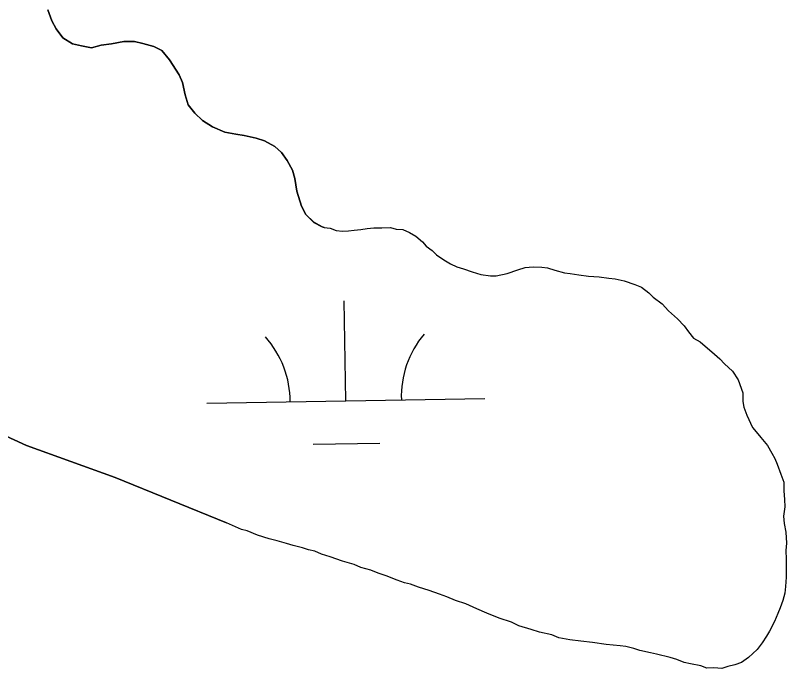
# Model space of a CAD drawing. Extents: x 3887375 to 3925618, y 296674 to 322633.
# Drawn here: x 3918480 to 3918757.5, y 313192.5 to 313427.7 of the extents above; entities that cross this region are included whole.
import ezdxf

# ---------------------------------------------------------------- set-up
doc = ezdxf.new("R2010")
doc.units = 0
doc.layers.add('V-TOPO-SHOR', color=7, linetype='Continuous')
doc.layers.add('V-WETL-SWMP', color=7, linetype='Continuous')

msp = doc.modelspace()

# ---------------------------------------------------------------- linework, layer by layer
at = {"layer": 'V-TOPO-SHOR'}
for points in [[(3918179.85, 313434.85), (3918181.92, 313420.54), (3918185.38, 313403.41), (3918188.19, 313398.71), (3918198.95, 313390.47), (3918256.55, 313360.99), (3918303.4, 313340.45), (3918323.08, 313333.12), (3918350.95, 313323.9), (3918377.2, 313315.38), (3918439.75, 313293.15), (3918484.01, 313272.85), (3918515.87, 313261.27), (3918555.96, 313244.95)], [(3918591.06, 313351.35), (3918590.42, 313351.52), (3918587.37, 313353.17), (3918584.57, 313355.99), (3918582.94, 313359.04), (3918581.31, 313364.44), (3918580.62, 313368.9), (3918579.69, 313371.95), (3918577.82, 313375.47), (3918575.72, 313378.29), (3918573.38, 313380.41), (3918569.64, 313382.53), (3918566.59, 313383.48), (3918562.37, 313384.43), (3918559.32, 313384.91), (3918555.34, 313385.62), (3918550.89, 313387.51), (3918547.38, 313389.87), (3918544.57, 313392.45), (3918542.23, 313395.51), (3918541.07, 313399.03), (3918540.15, 313403.49), (3918538.98, 313406.31), (3918535.48, 313411.71), (3918532.68, 313415), (3918529.87, 313416.42), (3918525.88, 313417.6), (3918522.84, 313418.32), (3918519.08, 313418.33), (3918514.63, 313417.4), (3918510.87, 313416.94), (3918507.35, 313416.02), (3918503.84, 313416.73), (3918500.56, 313417.44), (3918497.04, 313419.56), (3918494.71, 313422.85), (3918493.08, 313425.67), (3918491.68, 313429.66)], [(3918591.06, 313351.35), (3918593.3, 313351.02), (3918595.39, 313350.26), (3918597.75, 313350.03), (3918599.83, 313350.05), (3918601.92, 313350.34), (3918604.27, 313350.62), (3918606.62, 313350.91), (3918608.96, 313351.2), (3918611.84, 313351.23), (3918614.97, 313351.26), (3918617.06, 313350.76), (3918619.42, 313350.53), (3918621.78, 313349.51), (3918624.15, 313348.23), (3918626.52, 313346.17), (3918627.84, 313344.61), (3918629.95, 313343.07), (3918631.53, 313341.52), (3918634.16, 313339.72), (3918636.53, 313338.18), (3918638.89, 313337.16), (3918641.25, 313336.41), (3918644.4, 313335.4), (3918647.54, 313334.39), (3918650.94, 313333.9), (3918653.03, 313333.92), (3918656.94, 313334.75), (3918660.84, 313336.1), (3918663.44, 313336.91), (3918666.31, 313337.2), (3918669.45, 313336.98), (3918671.54, 313336.74), (3918674.16, 313335.98), (3918677.57, 313334.98), (3918679.66, 313334.74), (3918682.8, 313334.25), (3918686.2, 313333.77), (3918690.12, 313333.55), (3918693.52, 313333.06), (3918695.87, 313332.83), (3918699.02, 313332.08), (3918702.95, 313330.82), (3918705.31, 313329.8), (3918707.94, 313327.74), (3918709.53, 313326.19), (3918712.69, 313323.87), (3918715.07, 313321.29), (3918718.23, 313318.45), (3918720.61, 313315.86), (3918722.2, 313313.79), (3918724.05, 313311.46), (3918726.42, 313310.18), (3918729.06, 313307.86), (3918730.64, 313306.57), (3918733.54, 313303.99), (3918735.12, 313302.18), (3918738.03, 313299.6), (3918740.15, 313296.49), (3918741.77, 313291.81), (3918741.8, 313288.68), (3918742.09, 313286.59), (3918743.16, 313283.73), (3918745.3, 313279.31), (3918746.62, 313277.76), (3918748.21, 313275.69), (3918750.6, 313272.84), (3918752.19, 313269.99), (3918753.26, 313268.17), (3918754.07, 313266.09), (3918755.41, 313262.45), (3918756.49, 313259.59), (3918756.52, 313256.46), (3918756.82, 313253.32), (3918756.85, 313250.71), (3918756.36, 313247.31), (3918756.65, 313244.7), (3918757.21, 313241.58), (3918757.51, 313237.66), (3918757.28, 313235.05), (3918757.31, 313231.91), (3918757.36, 313227.74), (3918757.39, 313225.39), (3918757.17, 313221.99), (3918756.93, 313219.64), (3918756.17, 313217.02), (3918755.16, 313214.39), (3918754.4, 313212.29), (3918753.12, 313209.41), (3918751.33, 313205.99), (3918750.31, 313204.15), (3918748.77, 313201.79), (3918746.97, 313199.41), (3918743.87, 313196.51), (3918741.27, 313194.65), (3918738.93, 313193.84), (3918736.33, 313193.29), (3918734.25, 313192.48), (3918731.37, 313192.71), (3918728.76, 313192.68), (3918726.66, 313193.44)], [(3918726.66, 313193.44), (3918723, 313194.19), (3918720.64, 313194.68), (3918718.02, 313195.7), (3918715.66, 313196.46), (3918710.68, 313197.71), (3918708.59, 313198.21), (3918704.66, 313198.95), (3918702.56, 313199.71), (3918699.68, 313200.46), (3918697.59, 313200.7), (3918692.62, 313201.16), (3918687.65, 313201.89), (3918683.47, 313202.37), (3918679.55, 313202.85), (3918675.62, 313203.59), (3918673, 313204.61), (3918668.55, 313205.6), (3918665.66, 313206.61), (3918661.21, 313207.87), (3918658.58, 313209.15), (3918654.13, 313210.67), (3918649.67, 313212.45), (3918646, 313213.97), (3918642.06, 313215.76), (3918638.39, 313217.02), (3918635.24, 313218.29), (3918632.62, 313219.31), (3918628.95, 313220.57), (3918625.02, 313221.84), (3918622.13, 313222.85), (3918620.04, 313223.35), (3918617.41, 313224.36), (3918613.48, 313225.89), (3918610.6, 313226.9), (3918607.97, 313227.92), (3918604.3, 313228.92), (3918601.94, 313229.94), (3918597.75, 313231.2), (3918593.29, 313232.72), (3918590.15, 313233.73), (3918587.79, 313234.74), (3918585.43, 313235.24), (3918583.33, 313236), (3918579.93, 313236.75), (3918577.57, 313237.51), (3918574.17, 313238.51), (3918571.28, 313239.26), (3918567.09, 313240.52), (3918563.42, 313242.05), (3918561.33, 313242.55), (3918555.96, 313244.95)]]:
    msp.add_lwpolyline(points, dxfattribs=at)
at = {"layer": 'V-WETL-SWMP'}
for p, q in [((3918598.91, 313288.91), (3918598.29, 313324.9)), ((3918548.92, 313288.05), (3918648.9, 313289.76)), ((3918587.17, 313273.27), (3918611.17, 313273.68))]:
    msp.add_line(p, q, dxfattribs=at)
for points in [[(3918491.68, 313429.66), (3918493.08, 313425.67), (3918494.71, 313422.85), (3918497.04, 313419.56), (3918500.56, 313417.44), (3918503.84, 313416.73), (3918507.35, 313416.01), (3918510.87, 313416.94), (3918514.63, 313417.4), (3918519.08, 313418.33), (3918522.84, 313418.31), (3918525.88, 313417.6), (3918529.87, 313416.42), (3918532.68, 313415), (3918535.48, 313411.71), (3918538.98, 313406.31), (3918540.15, 313403.49), (3918541.07, 313399.03), (3918542.23, 313395.51), (3918544.57, 313392.45), (3918547.38, 313389.87), (3918550.89, 313387.51), (3918555.34, 313385.62), (3918559.32, 313384.91), (3918562.37, 313384.43), (3918566.59, 313383.48), (3918569.64, 313382.53), (3918573.38, 313380.41), (3918575.72, 313378.29), (3918577.82, 313375.47), (3918579.69, 313371.95), (3918580.62, 313368.9), (3918581.31, 313364.44)], [(3918581.31, 313364.44), (3918582.94, 313359.04), (3918584.57, 313355.99), (3918587.37, 313353.16), (3918590.42, 313351.52), (3918591.06, 313351.35), (3918593.29, 313351.02), (3918595.39, 313350.26), (3918597.75, 313350.03), (3918599.83, 313350.05), (3918601.92, 313350.34), (3918604.27, 313350.62), (3918606.62, 313350.91), (3918608.96, 313351.2), (3918611.84, 313351.23), (3918614.97, 313351.26), (3918617.06, 313350.76), (3918619.42, 313350.53), (3918621.78, 313349.51), (3918624.14, 313348.23), (3918626.52, 313346.17), (3918627.84, 313344.61), (3918629.95, 313343.07), (3918631.53, 313341.52), (3918634.16, 313339.72), (3918636.53, 313338.18), (3918638.89, 313337.16), (3918641.25, 313336.41), (3918644.4, 313335.4), (3918647.54, 313334.39), (3918650.94, 313333.9), (3918653.03, 313333.92), (3918656.94, 313334.75), (3918660.84, 313336.1), (3918663.44, 313336.91), (3918666.31, 313337.2), (3918669.45, 313336.98), (3918671.54, 313336.74), (3918674.16, 313335.98), (3918677.57, 313334.98), (3918679.66, 313334.74), (3918682.8, 313334.25), (3918686.2, 313333.77), (3918690.12, 313333.55), (3918693.52, 313333.07), (3918695.87, 313332.83), (3918699.02, 313332.08), (3918702.95, 313330.82), (3918705.31, 313329.8), (3918707.94, 313327.74), (3918709.53, 313326.19), (3918712.69, 313323.87), (3918715.06, 313321.29), (3918718.23, 313318.45), (3918720.61, 313315.86), (3918722.2, 313313.79), (3918724.05, 313311.46), (3918726.42, 313310.18), (3918729.06, 313307.86), (3918730.64, 313306.57), (3918733.54, 313303.99), (3918735.12, 313302.18), (3918738.03, 313299.6), (3918740.15, 313296.49), (3918741.77, 313291.81), (3918741.8, 313288.68), (3918742.09, 313286.59), (3918743.16, 313283.73), (3918745.3, 313279.31), (3918746.62, 313277.76), (3918748.21, 313275.69), (3918750.6, 313272.84), (3918752.19, 313269.99), (3918753.26, 313268.17), (3918754.07, 313266.09), (3918755.41, 313262.45), (3918756.49, 313259.59), (3918756.52, 313256.45), (3918756.82, 313253.32), (3918756.85, 313250.71), (3918756.36, 313247.31), (3918756.65, 313244.7), (3918757.21, 313241.58), (3918757.51, 313237.66), (3918757.28, 313235.05), (3918757.31, 313231.91), (3918757.36, 313227.73), (3918757.39, 313225.39), (3918757.16, 313221.99), (3918756.93, 313219.64), (3918756.17, 313217.02), (3918755.16, 313214.39), (3918754.4, 313212.29), (3918753.12, 313209.41), (3918751.33, 313205.99), (3918750.31, 313204.15), (3918748.77, 313201.79), (3918746.97, 313199.41), (3918743.86, 313196.51), (3918741.27, 313194.65), (3918738.93, 313193.84)], [(3918726.66, 313193.45), (3918723, 313194.19), (3918720.64, 313194.68), (3918718.02, 313195.7), (3918715.66, 313196.46), (3918710.68, 313197.71), (3918708.59, 313198.21), (3918704.66, 313198.95), (3918702.56, 313199.71), (3918699.68, 313200.46), (3918697.59, 313200.7), (3918692.62, 313201.17), (3918687.65, 313201.9), (3918683.47, 313202.37), (3918679.55, 313202.85), (3918675.62, 313203.59), (3918673, 313204.61), (3918668.55, 313205.6), (3918665.66, 313206.61), (3918661.21, 313207.87), (3918658.58, 313209.15), (3918654.13, 313210.67), (3918649.67, 313212.45), (3918646, 313213.97), (3918642.06, 313215.76), (3918638.39, 313217.02), (3918635.24, 313218.29), (3918632.62, 313219.31), (3918628.95, 313220.57), (3918625.02, 313221.84), (3918622.13, 313222.85), (3918620.04, 313223.35), (3918617.41, 313224.36), (3918613.48, 313225.89), (3918610.6, 313226.9), (3918607.97, 313227.92), (3918604.31, 313228.92), (3918601.94, 313229.94), (3918597.75, 313231.2), (3918593.29, 313232.72), (3918590.15, 313233.73), (3918587.79, 313234.74), (3918585.43, 313235.24), (3918583.33, 313236), (3918579.93, 313236.75), (3918577.57, 313237.51), (3918574.17, 313238.51), (3918571.28, 313239.26), (3918567.09, 313240.52), (3918563.42, 313242.05), (3918561.32, 313242.55), (3918555.96, 313244.95), (3918515.87, 313261.27), (3918484.01, 313272.85), (3918439.75, 313293.15)], [(3918738.93, 313193.84), (3918736.33, 313193.29), (3918734.25, 313192.48), (3918731.37, 313192.71), (3918728.76, 313192.68), (3918726.66, 313193.45)]]:
    msp.add_lwpolyline(points, dxfattribs=at)
for centre, start, end in [((3918543.67, 313288.43), 0.2115, 41.7552), ((3918654.13, 313290.33), 140.2115, 181.7552)]:
    msp.add_arc(centre, 35.25, start, end, dxfattribs=at)

doc.saveas('drawing.dxf')
